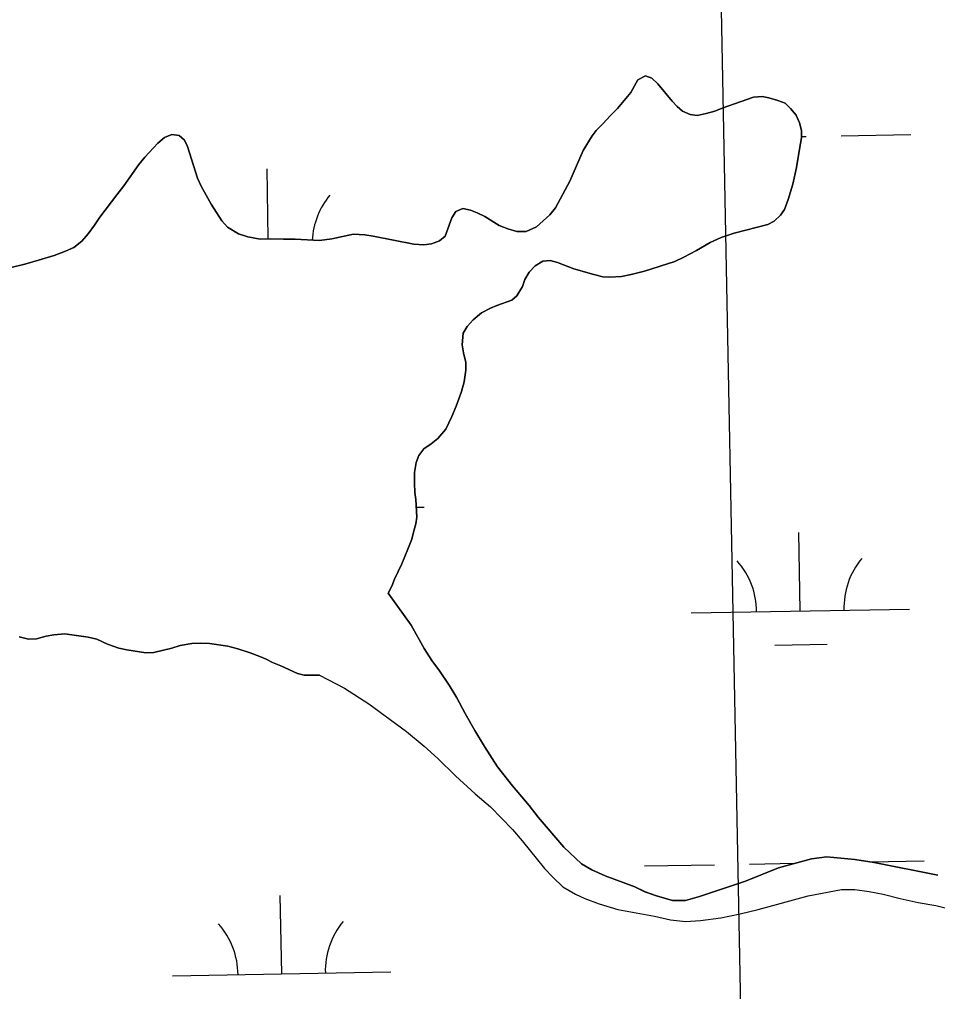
# Model space of a CAD drawing. Extents: x 3957609 to 3995875, y 234277 to 260273.
# Drawn here: x 3982803.8 to 3983224.2, y 241096.5 to 241541.7 of the extents above; entities that cross this region are included whole.
import ezdxf

# ---------------------------------------------------------------- set-up
doc = ezdxf.new("R2010")
doc.units = 0
for name, color, linetype in [('V-GRID-MAJR', 7, 'Continuous'), ('V-TOPO-SHOR', 7, 'Continuous'), ('V-WETL-SWMP', 7, 'Continuous')]:
    doc.layers.add(name, color=color, linetype=linetype)

msp = doc.modelspace()

# ---------------------------------------------------------------- linework, layer by layer
at = {"layer": 'V-GRID-MAJR'}
msp.add_spline([(3983152.998, 240103.582), (3983094.879, 243130.385), (3982978.522, 249190.173), (3982862.165, 255249.95), (3982803.928, 258282.928)], degree=3, dxfattribs=at)
at = {"layer": 'V-TOPO-SHOR'}
for points in [[(3982789.781, 241425.685), (3982806.153, 241429.564), (3982812.53, 241431.393), (3982819.651, 241433.65), (3982824.859, 241435.579), (3982828.683, 241437.293), (3982832.398, 241440.07), (3982835.259, 241443.482), (3982838.12, 241447.429), (3982840.555, 241451.158), (3982848.29, 241461.394), (3982851.578, 241465.447), (3982858.463, 241475.255), (3982861.217, 241478.669), (3982867.157, 241485.069), (3982870.233, 241487.631), (3982873.528, 241489.026), (3982876.934, 241488.504), (3982879.281, 241486.384), (3982880.778, 241483.515), (3982885.29, 241468.955), (3982886.897, 241465.343), (3982891.495, 241457.059), (3982896.412, 241449.413), (3982899.083, 241446.548), (3982904.09, 241443.478), (3982908.35, 241442.108), (3982913.992, 241441.064), (3982918.885, 241441.184), (3982924.736, 241440.99), (3982929.95, 241441.004), (3982941.229, 241440.4), (3982946.758, 241441.162), (3982956.753, 241443.321), (3982961.965, 241443.017), (3982965.797, 241442.495), (3982984.425, 241438.829), (3982988.894, 241438.418), (3982992.511, 241438.96), (3982996.123, 241440.249), (3982998.669, 241442.489), (3983001.729, 241450.798), (3983003.635, 241453.782), (3983006.822, 241455.174), (3983010.336, 241454.335), (3983013.425, 241453.067), (3983016.835, 241451.375), (3983023.442, 241447.351), (3983027.384, 241445.768), (3983031.535, 241444.611), (3983035.791, 241444.623), (3983040.571, 241446.765), (3983046.619, 241452.211), (3983049.162, 241455.41), (3983055.72, 241467.663), (3983061.85, 241481.725), (3983065.979, 241488.334), (3983067.885, 241490.785), (3983070.961, 241493.88), (3983074.355, 241497.72), (3983077.642, 241500.921), (3983083.79, 241508.281), (3983086.858, 241514.036), (3983090.362, 241515.855), (3983093.346, 241514.8), (3983096.119, 241512.254), (3983102.632, 241504.189), (3983104.981, 241501.75), (3983107.328, 241499.628), (3983110.842, 241498.15), (3983114.035, 241497.627), (3983118.289, 241498.598), (3983122.114, 241499.673), (3983125.514, 241501.068), (3983139.86, 241506.11), (3983143.903, 241506.335), (3983146.989, 241505.707), (3983151.036, 241504.548), (3983154.337, 241503.282), (3983156.897, 241500.949), (3983159.462, 241497.871), (3983160.961, 241494.367), (3983161.823, 241490.859), (3983161.94, 241487.455), (3983160.891, 241482.343), (3983159.64, 241473.936)], [(3983159.64, 241473.936), (3983157.96, 241466.27), (3983155.749, 241459.244), (3983154.061, 241454.662), (3983152.259, 241452.104), (3983149.396, 241449.225), (3983146.422, 241447.832), (3983131.113, 241443.849), (3983125.055, 241441.809), (3983120.062, 241439.454), (3983113.797, 241435.819), (3983108.063, 241432.822), (3983103.92, 241430.893), (3983089.995, 241426.384), (3983083.937, 241424.876), (3983079.471, 241424.012), (3983074.152, 241423.676), (3983070.961, 241423.772), (3983066.704, 241424.823), (3983057.651, 241427.457), (3983050.197, 241430.412), (3983046.789, 241431.254), (3983043.492, 241430.924), (3983039.987, 241428.786), (3983037.231, 241426.011), (3983035.22, 241422.601), (3983034.058, 241419.404), (3983031.519, 241415.142), (3983029.291, 241413.115), (3983022.383, 241410.753), (3983019.407, 241409.467), (3983015.372, 241407.327), (3983011.553, 241404.124), (3983008.794, 241401.138), (3983006.996, 241397.941), (3983006.48, 241392.618), (3983007.129, 241389.003), (3983008.207, 241384.645), (3983008.217, 241381.135), (3983007.383, 241375.708), (3983006.12, 241371.342), (3983003.799, 241364.526), (3983001.792, 241359.84), (3982998.937, 241354.085), (3982995.335, 241349.819), (3982992.257, 241347.364), (3982988.966, 241345.012), (3982986.635, 241342.026), (3982985.367, 241338.725), (3982984.636, 241334.254), (3982984.65, 241329.253), (3982984.769, 241325.106), (3982985.205, 241321.809), (3982985.762, 241313.725), (3982985.24, 241310.639), (3982984.188, 241306.911), (3982983.452, 241303.612), (3982981.658, 241299.033)], [(3982981.658, 241299.033), (3982978.912, 241292.428), (3982975.529, 241285.291), (3982974.263, 241282.096), (3982972.676, 241278.899)], [(3982972.676, 241278.899), (3982983.112, 241264.34), (3982989.142, 241253.565), (3982992.556, 241248.181), (3982996.166, 241243.395), (3983000.584, 241236.813), (3983004, 241231.027), (3983007.819, 241223.843), (3983012.239, 241216.062), (3983016.659, 241208.679), (3983022.682, 241199.504), (3983029.504, 241190.733), (3983037.126, 241181.76), (3983041.339, 241176.378), (3983052.974, 241162.624), (3983061.19, 241155.052), (3983065.796, 241152.269), (3983072, 241149.49), (3983085.605, 241144.534), (3983090.208, 241142.15), (3983095.41, 241140.366), (3983102.814, 241138.191), (3983108.808, 241138.209), (3983115.198, 241140.026), (3983136.164, 241147.086), (3983151.333, 241153.127), (3983166.511, 241157.371), (3983173.503, 241158.192), (3983186.296, 241157.031), (3983195.097, 241155.658), (3983224.293, 241149.752)], [(3982941.194, 241241.461), (3982934.173, 241241.334), (3982931.085, 241242.176), (3982923.522, 241245.664), (3982919.579, 241247.247), (3982916.81, 241248.73), (3982913.826, 241249.995), (3982909.46, 241251.579), (3982903.709, 241253.475), (3982899.132, 241254.632), (3982890.723, 241255.883), (3982886.574, 241256.084), (3982882.744, 241255.859), (3982877.429, 241254.993), (3982873.602, 241253.811), (3982865.311, 241251.765), (3982861.695, 241251.646), (3982852.966, 241253.004), (3982849.241, 241253.844), (3982844.022, 241255.529), (3982839.122, 241257.856), (3982835.29, 241258.8), (3982824.54, 241260.258), (3982819.434, 241259.922), (3982816.032, 241259.275), (3982811.568, 241258.089), (3982807.951, 241257.866), (3982803.587, 241259.023)], [(3982941.194, 241241.461), (3982952.603, 241235.502), (3982963.818, 241228.34), (3982981.046, 241215.601), (3982989.06, 241208.831), (3982995.271, 241203.254), (3983003.492, 241195.283), (3983012.509, 241187.116), (3983019.524, 241181.142), (3983029.547, 241170.779), (3983033.96, 241165.595), (3983044.192, 241152.836), (3983048.001, 241148.851), (3983052.611, 241144.468), (3983058.417, 241141.089), (3983062.62, 241139.102), (3983069.223, 241136.725), (3983077.824, 241134.15), (3983094.624, 241131.005), (3983101.823, 241129.428), (3983108.821, 241128.649), (3983115.614, 241129.069), (3983125.004, 241130.296), (3983133.792, 241132.123), (3983141.98, 241134.146), (3983164.944, 241140.411), (3983180.126, 241143.256), (3983186.321, 241143.274), (3983192.92, 241142.295), (3983199.32, 241141.116), (3983207.121, 241139.141), (3983215.319, 241137.368), (3983223.318, 241135.992), (3983235.518, 241132.831)]]:
    msp.add_lwpolyline(points, dxfattribs=at)
at = {"layer": 'V-WETL-SWMP'}
for p, q in [((3983090.363, 241515.854), (3983086.858, 241514.035)), ((3983093.345, 241514.799), (3983090.363, 241515.854)), ((3983096.118, 241512.254), (3983093.345, 241514.799)), ((3983086.858, 241514.035), (3983083.79, 241508.281)), ((3983102.632, 241504.189), (3983096.118, 241512.254)), ((3983083.79, 241508.281), (3983077.642, 241500.921)), ((3983139.861, 241506.11), (3983125.514, 241501.067)), ((3983143.903, 241506.335), (3983139.861, 241506.11)), ((3983146.99, 241505.706), (3983143.903, 241506.335)), ((3983151.036, 241504.548), (3983146.99, 241505.706)), ((3983077.642, 241500.921), (3983074.354, 241497.72)), ((3983104.98, 241501.749), (3983102.632, 241504.189)), ((3983107.327, 241499.629), (3983104.98, 241501.749)), ((3983125.514, 241501.067), (3983122.114, 241499.673)), ((3983154.338, 241503.282), (3983151.036, 241504.548)), ((3983156.898, 241500.949), (3983154.338, 241503.282)), ((3983159.461, 241497.872), (3983156.898, 241500.949)), ((3983074.354, 241497.72), (3983070.961, 241493.88)), ((3983110.842, 241498.15), (3983107.327, 241499.629)), ((3983114.035, 241497.628), (3983110.842, 241498.15)), ((3983118.288, 241498.598), (3983114.035, 241497.628)), ((3983122.114, 241499.673), (3983118.288, 241498.598)), ((3983160.961, 241494.366), (3983159.461, 241497.872)), ((3983070.961, 241493.88), (3983067.885, 241490.785)), ((3983161.822, 241490.858), (3983160.961, 241494.366)), ((3982870.233, 241487.632), (3982867.156, 241485.07)), ((3982873.527, 241489.025), (3982870.233, 241487.632)), ((3982876.933, 241488.504), (3982873.527, 241489.025)), ((3982879.28, 241486.383), (3982876.933, 241488.504)), ((3983065.978, 241488.333), (3983061.849, 241481.724)), ((3983067.885, 241490.785), (3983065.978, 241488.333)), ((3983160.891, 241482.344), (3983161.939, 241487.454)), ((3983161.939, 241487.454), (3983161.822, 241490.858)), ((3983161.917, 241488.081), (3983163.969, 241488.118)), ((3983179.967, 241488.409), (3983211.961, 241488.991)), ((3982867.156, 241485.07), (3982861.218, 241478.669)), ((3982880.778, 241483.515), (3982879.28, 241486.383)), ((3982885.29, 241468.955), (3982880.778, 241483.515)), ((3982861.218, 241478.669), (3982858.462, 241475.256)), ((3983061.849, 241481.724), (3983055.721, 241467.663)), ((3983159.64, 241473.936), (3983160.891, 241482.344)), ((3982858.462, 241475.256), (3982851.577, 241465.448)), ((3982917.718, 241441.155), (3982917.136, 241473.198)), ((3983157.961, 241466.271), (3983159.64, 241473.936)), ((3982851.577, 241465.448), (3982848.291, 241461.395)), ((3982886.897, 241465.342), (3982885.29, 241468.955)), ((3982891.496, 241457.058), (3982886.897, 241465.342)), ((3983055.721, 241467.663), (3983049.163, 241455.409)), ((3983155.748, 241459.243), (3983157.961, 241466.271)), ((3982848.291, 241461.395), (3982840.556, 241451.159)), ((3982896.413, 241449.414), (3982891.496, 241457.058)), ((3983154.06, 241454.663), (3983155.748, 241459.243)), ((3983003.635, 241453.781), (3983001.729, 241450.797)), ((3983006.823, 241455.174), (3983003.635, 241453.781)), ((3983010.336, 241454.334), (3983006.823, 241455.174)), ((3983013.425, 241453.067), (3983010.336, 241454.334)), ((3983016.834, 241451.375), (3983013.425, 241453.067)), ((3983046.619, 241452.21), (3983040.572, 241446.766)), ((3983049.163, 241455.409), (3983046.619, 241452.21)), ((3983149.395, 241449.224), (3983152.259, 241452.105)), ((3983152.259, 241452.105), (3983154.06, 241454.663)), ((3982838.121, 241447.428), (3982835.26, 241443.483)), ((3982840.556, 241451.159), (3982838.121, 241447.428)), ((3982899.082, 241446.549), (3982896.413, 241449.414)), ((3983001.729, 241450.797), (3982998.669, 241442.49)), ((3983023.442, 241447.352), (3983016.834, 241451.375)), ((3983131.114, 241443.849), (3983146.421, 241447.832)), ((3983146.421, 241447.832), (3983149.395, 241449.224)), ((3982835.26, 241443.483), (3982832.398, 241440.07)), ((3982904.091, 241443.479), (3982899.082, 241446.549)), ((3982908.35, 241442.109), (3982904.091, 241443.479)), ((3982956.752, 241443.32), (3982946.758, 241441.162)), ((3982961.965, 241443.017), (3982956.752, 241443.32)), ((3982965.797, 241442.496), (3982961.965, 241443.017)), ((3983027.383, 241445.768), (3983023.442, 241447.352)), ((3983031.536, 241444.611), (3983027.383, 241445.768)), ((3983035.791, 241444.624), (3983031.536, 241444.611)), ((3983040.572, 241446.766), (3983035.791, 241444.624)), ((3983125.056, 241441.809), (3983131.114, 241443.849)), ((3982832.398, 241440.07), (3982828.683, 241437.293)), ((3982913.992, 241441.063), (3982908.35, 241442.109)), ((3982918.885, 241441.184), (3982913.992, 241441.063)), ((3982924.737, 241440.989), (3982918.885, 241441.184)), ((3982929.95, 241441.005), (3982924.737, 241440.989)), ((3982941.228, 241440.401), (3982929.95, 241441.005)), ((3982946.758, 241441.162), (3982941.228, 241440.401)), ((3982984.425, 241438.829), (3982965.797, 241442.496)), ((3982988.894, 241438.417), (3982984.425, 241438.829)), ((3982992.51, 241438.96), (3982988.894, 241438.417)), ((3982996.123, 241440.248), (3982992.51, 241438.96)), ((3982998.669, 241442.49), (3982996.123, 241440.248)), ((3983113.797, 241435.818), (3983120.063, 241439.454)), ((3983120.063, 241439.454), (3983125.056, 241441.809)), ((3982824.859, 241435.579), (3982819.652, 241433.649)), ((3982828.683, 241437.293), (3982824.859, 241435.579)), ((3983108.062, 241432.822), (3983113.797, 241435.818)), ((3982806.153, 241429.565), (3982789.782, 241425.686)), ((3982812.531, 241431.393), (3982806.153, 241429.565)), ((3982819.652, 241433.649), (3982812.531, 241431.393)), ((3983039.988, 241428.785), (3983043.492, 241430.923)), ((3983043.492, 241430.923), (3983046.789, 241431.253)), ((3983046.789, 241431.253), (3983050.196, 241430.412)), ((3983050.196, 241430.412), (3983057.652, 241427.456)), ((3983089.996, 241426.384), (3983103.919, 241430.894)), ((3983103.919, 241430.894), (3983108.062, 241432.822)), ((3983035.22, 241422.6), (3983037.231, 241426.011)), ((3983037.231, 241426.011), (3983039.988, 241428.785)), ((3983057.652, 241427.456), (3983066.703, 241424.824)), ((3983083.937, 241424.876), (3983089.996, 241426.384)), ((3983034.059, 241419.405), (3983035.22, 241422.6)), ((3983066.703, 241424.824), (3983070.961, 241423.773)), ((3983070.961, 241423.773), (3983074.153, 241423.676)), ((3983074.153, 241423.676), (3983079.471, 241424.011)), ((3983079.471, 241424.011), (3983083.937, 241424.876)), ((3983031.519, 241415.142), (3983034.059, 241419.405)), ((3983022.383, 241410.753), (3983029.291, 241413.114)), ((3983029.291, 241413.114), (3983031.519, 241415.142)), ((3983011.552, 241404.124), (3983015.372, 241407.327)), ((3983015.372, 241407.327), (3983019.408, 241409.467)), ((3983019.408, 241409.467), (3983022.383, 241410.753)), ((3983008.795, 241401.137), (3983011.552, 241404.124)), ((3983006.996, 241397.94), (3983008.795, 241401.137)), ((3983006.48, 241392.619), (3983006.996, 241397.94)), ((3983007.13, 241389.004), (3983006.48, 241392.619)), ((3983008.207, 241384.646), (3983007.13, 241389.004)), ((3983007.383, 241375.707), (3983008.217, 241381.135)), ((3983008.217, 241381.135), (3983008.207, 241384.646)), ((3983006.119, 241371.341), (3983007.383, 241375.707)), ((3983003.8, 241364.526), (3983006.119, 241371.341)), ((3983001.793, 241359.839), (3983003.8, 241364.526)), ((3982998.938, 241354.085), (3983001.793, 241359.839)), ((3982995.334, 241349.819), (3982998.938, 241354.085)), ((3982992.256, 241347.363), (3982995.334, 241349.819)), ((3982986.634, 241342.027), (3982988.965, 241345.012)), ((3982988.965, 241345.012), (3982992.256, 241347.363)), ((3982985.367, 241338.725), (3982986.634, 241342.027)), ((3982984.636, 241334.254), (3982985.367, 241338.725)), ((3982984.651, 241329.254), (3982984.636, 241334.254)), ((3982984.77, 241325.106), (3982984.651, 241329.254)), ((3982985.206, 241321.809), (3982984.77, 241325.106)), ((3982985.762, 241313.726), (3982985.206, 241321.809)), ((3982985.444, 241318.344), (3982989.118, 241318.41)), ((3982984.187, 241306.912), (3982985.24, 241310.639)), ((3982985.24, 241310.639), (3982985.762, 241313.726)), ((3982983.452, 241303.612), (3982984.187, 241306.912)), ((3983161.328, 241270.791), (3983160.673, 241306.785)), ((3982981.658, 241299.032), (3982983.452, 241303.612)), ((3982978.912, 241292.428), (3982981.658, 241299.032)), ((3982975.529, 241285.29), (3982978.912, 241292.428)), ((3982974.262, 241282.095), (3982975.529, 241285.29)), ((3982972.676, 241278.898), (3982974.262, 241282.095)), ((3982983.113, 241264.34), (3982972.676, 241278.898)), ((3983111.336, 241269.882), (3983211.32, 241271.7)), ((3982989.141, 241253.566), (3982983.113, 241264.34)), ((3982803.586, 241259.023), (3982807.951, 241257.866)), ((3982807.951, 241257.866), (3982811.567, 241258.09)), ((3982811.567, 241258.09), (3982816.032, 241259.274)), ((3982816.032, 241259.274), (3982819.434, 241259.923)), ((3982819.434, 241259.923), (3982824.54, 241260.257)), ((3982824.54, 241260.257), (3982835.289, 241258.8)), ((3982835.289, 241258.8), (3982839.122, 241257.855)), ((3982839.122, 241257.855), (3982844.022, 241255.529)), ((3982882.745, 241255.859), (3982886.574, 241256.084)), ((3982886.574, 241256.084), (3982890.724, 241255.884)), ((3982844.022, 241255.529), (3982849.24, 241253.843)), ((3982849.24, 241253.843), (3982852.966, 241253.003)), ((3982852.966, 241253.003), (3982861.694, 241251.646)), ((3982861.694, 241251.646), (3982865.311, 241251.764)), ((3982865.311, 241251.764), (3982873.602, 241253.81)), ((3982873.602, 241253.81), (3982877.429, 241254.992)), ((3982877.429, 241254.992), (3982882.745, 241255.859)), ((3982890.724, 241255.884), (3982899.132, 241254.632)), ((3982899.132, 241254.632), (3982903.71, 241253.476)), ((3982903.71, 241253.476), (3982909.46, 241251.579)), ((3982909.46, 241251.579), (3982913.827, 241249.996)), ((3982992.555, 241248.18), (3982989.141, 241253.566)), ((3983149.61, 241255.145), (3983173.606, 241255.581)), ((3982913.827, 241249.996), (3982916.81, 241248.729)), ((3982916.81, 241248.729), (3982919.58, 241247.248)), ((3982919.58, 241247.248), (3982923.521, 241245.664)), ((3982996.167, 241243.394), (3982992.555, 241248.18)), ((3982923.521, 241245.664), (3982931.085, 241242.176)), ((3983000.584, 241236.812), (3982996.167, 241243.394)), ((3982931.085, 241242.176), (3982934.173, 241241.334)), ((3982934.173, 241241.334), (3982941.194, 241241.462)), ((3982941.194, 241241.462), (3982952.604, 241235.501)), ((3982952.604, 241235.501), (3982963.818, 241228.34)), ((3983004, 241231.026), (3983000.584, 241236.812)), ((3983007.819, 241223.843), (3983004, 241231.026)), ((3982963.818, 241228.34), (3982981.045, 241215.601)), ((3983012.239, 241216.062), (3983007.819, 241223.843)), ((3983016.659, 241208.68), (3983012.239, 241216.062)), ((3982981.045, 241215.601), (3982989.06, 241208.83)), ((3982989.06, 241208.83), (3982995.272, 241203.253)), ((3983022.682, 241199.505), (3983016.659, 241208.68)), ((3982995.272, 241203.253), (3983003.491, 241195.283)), ((3983029.504, 241190.732), (3983022.682, 241199.505)), ((3983003.491, 241195.283), (3983012.509, 241187.116)), ((3983037.126, 241181.761), (3983029.504, 241190.732)), ((3983012.509, 241187.116), (3983019.523, 241181.142)), ((3983019.523, 241181.142), (3983029.547, 241170.779)), ((3983041.34, 241176.378), (3983037.126, 241181.761)), ((3983052.973, 241162.623), (3983041.34, 241176.378)), ((3983029.547, 241170.779), (3983033.96, 241165.596)), ((3983033.96, 241165.596), (3983044.191, 241152.836)), ((3983061.19, 241155.053), (3983052.973, 241162.623)), ((3983173.503, 241158.192), (3983166.51, 241157.371)), ((3983186.297, 241157.031), (3983173.503, 241158.192)), ((3983065.796, 241152.269), (3983061.19, 241155.053)), ((3983090.031, 241154.044), (3983122.025, 241154.626)), ((3983138.023, 241154.917), (3983159.102, 241155.3)), ((3983166.51, 241157.371), (3983151.334, 241153.128)), ((3983195.096, 241155.659), (3983186.297, 241157.031)), ((3983193.4, 241155.923), (3983218.009, 241156.371)), ((3983224.293, 241149.752), (3983195.096, 241155.659)), ((3983044.191, 241152.836), (3983048.001, 241148.851)), ((3983072, 241149.49), (3983065.796, 241152.269)), ((3983085.605, 241144.534), (3983072, 241149.49)), ((3983151.334, 241153.128), (3983136.163, 241147.086)), ((3983048.001, 241148.851), (3983052.611, 241144.468)), ((3983136.163, 241147.086), (3983115.199, 241140.027)), ((3982923.838, 241104.584), (3982923.184, 241140.578)), ((3983052.611, 241144.468), (3983058.417, 241141.088)), ((3983058.417, 241141.088), (3983062.62, 241139.102)), ((3983090.209, 241142.15), (3983085.605, 241144.534)), ((3983095.411, 241140.367), (3983090.209, 241142.15)), ((3983102.813, 241138.191), (3983095.411, 241140.367)), ((3983141.98, 241134.146), (3983164.945, 241140.412)), ((3983164.945, 241140.412), (3983180.126, 241143.256)), ((3983180.126, 241143.256), (3983186.322, 241143.275)), ((3983186.322, 241143.275), (3983192.92, 241142.295)), ((3983192.92, 241142.295), (3983199.319, 241141.116)), ((3983199.319, 241141.116), (3983207.12, 241139.141)), ((3983062.62, 241139.102), (3983069.223, 241136.724)), ((3983069.223, 241136.724), (3983077.825, 241134.151)), ((3983108.809, 241138.209), (3983102.813, 241138.191)), ((3983115.199, 241140.027), (3983108.809, 241138.209)), ((3983207.12, 241139.141), (3983215.319, 241137.367)), ((3983215.319, 241137.367), (3983223.318, 241135.992)), ((3983223.318, 241135.992), (3983235.519, 241132.831)), ((3983077.825, 241134.151), (3983094.623, 241131.005)), ((3983125.004, 241130.297), (3983133.792, 241132.123)), ((3983133.792, 241132.123), (3983141.98, 241134.146)), ((3983094.623, 241131.005), (3983101.822, 241129.428)), ((3983101.822, 241129.428), (3983108.82, 241128.649)), ((3983108.82, 241128.649), (3983115.614, 241129.07)), ((3983115.614, 241129.07), (3983125.004, 241130.297)), ((3982873.847, 241103.675), (3982973.83, 241105.493))]:
    msp.add_line(p, q, dxfattribs=at)
for centre, start, end in [((3982973.015, 241438.683), 140.26988, 176.9097), ((3983106.085, 241270.262), 0.26988, 41.81354), ((3983216.553, 241272.27), 140.26988, 181.81353), ((3982868.596, 241104.055), 0.26988, 41.81354), ((3982979.063, 241106.063), 140.26988, 181.81353)]:
    msp.add_arc(centre, 35.246, start, end, dxfattribs=at)

doc.saveas('drawing.dxf')
